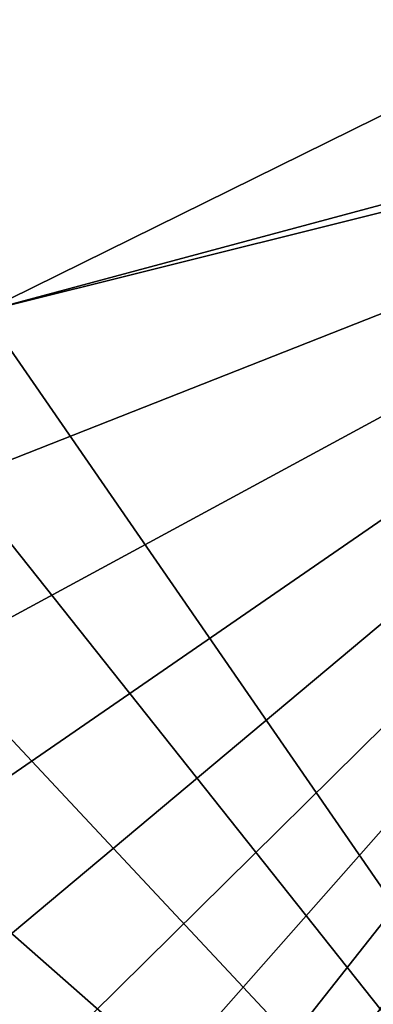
# Model space of a CAD drawing. Header units: metres. Extents: x -2 to 102, y -85 to 102.
# Tile 298 of 343: x 96.19 to 97.36, y 36.26 to 39.51. Entities that reach past the tile are written whole.
import ezdxf

# ---------------------------------------------------------------- set-up
doc = ezdxf.new("R2010")
doc.units = ezdxf.units.M
doc.layers.add('solid_21064300', color=7, linetype='CONTINUOUS')

msp = doc.modelspace()

# ---------------------------------------------------------------- linework, layer by layer
at = {"layer": 'solid_21064300'}
for points in [[(96.159492, 45.143574, -9.784824), (96.250328, 45.136292, -9.790385), (96.017906, 38.548367, -10.113239)], [(96.017906, 38.548367, -10.113239), (96.250328, 45.136292, -9.790385), (96.245575, 44.975178, -9.798325)], [(96.017906, 38.548367, -10.113239), (96.245575, 44.975178, -9.798325), (96.151764, 41.658005, -9.96178)], [(99.709702, 40.342487, 10.026602), (96.166275, 42.196522, 9.935244), (96.071472, 38.547359, 10.115058)], [(96.071472, 38.547359, -10.115058), (96.151764, 41.658005, -9.96178), (99.688507, 39.51852, -10.067204)], [(99.686775, 39.449413, 10.070609), (99.709702, 40.342487, 10.026602), (96.071472, 38.547359, 10.115058)], [(96.071472, 38.547359, -10.115058), (99.688507, 39.51852, -10.067204), (99.536835, 33.529415, -10.362319)], [(99.686775, 39.449413, 10.070609), (95.752922, 34.46524, 10.316205), (95.664047, 33.875252, 10.345278)], [(99.536057, 33.500195, 10.363758), (99.686775, 39.449413, 10.070609), (95.664047, 33.875252, 10.345278)], [(99.686775, 39.449413, 10.070609), (95.831093, 35.080608, 10.285883), (95.752922, 34.46524, 10.316205)], [(99.686775, 39.449413, 10.070609), (95.898766, 35.708733, 10.254932), (95.831093, 35.080608, 10.285883)], [(99.686775, 39.449413, 10.070609), (95.955521, 36.324249, 10.224603), (95.898766, 35.708733, 10.254932)], [(99.686775, 39.449413, 10.070609), (96.001038, 36.908176, 10.195829), (95.955521, 36.324249, 10.224603)], [(99.686775, 39.449413, 10.070609), (96.035522, 37.472256, 10.168034), (96.001038, 36.908176, 10.195829)], [(99.686775, 39.449413, 10.070609), (96.058998, 38.01865, 10.14111), (96.035522, 37.472256, 10.168034)], [(99.686775, 39.449413, 10.070609), (96.071472, 38.547359, 10.115058), (96.058998, 38.01865, 10.14111)], [(96.053352, 37.916386, -10.14615), (96.071472, 38.547359, -10.115058), (99.536835, 33.529415, -10.362319)], [(96.023743, 37.285728, -10.177225), (96.053352, 37.916386, -10.14615), (99.536835, 33.529415, -10.362319)], [(95.982628, 36.655388, -10.208285), (96.023743, 37.285728, -10.177225), (99.536835, 33.529415, -10.362319)], [(95.929855, 36.023861, -10.239404), (95.982628, 36.655388, -10.208285), (99.536835, 33.529415, -10.362319)]]:
    msp.add_3dface(points, dxfattribs=at)

doc.saveas('drawing.dxf')
